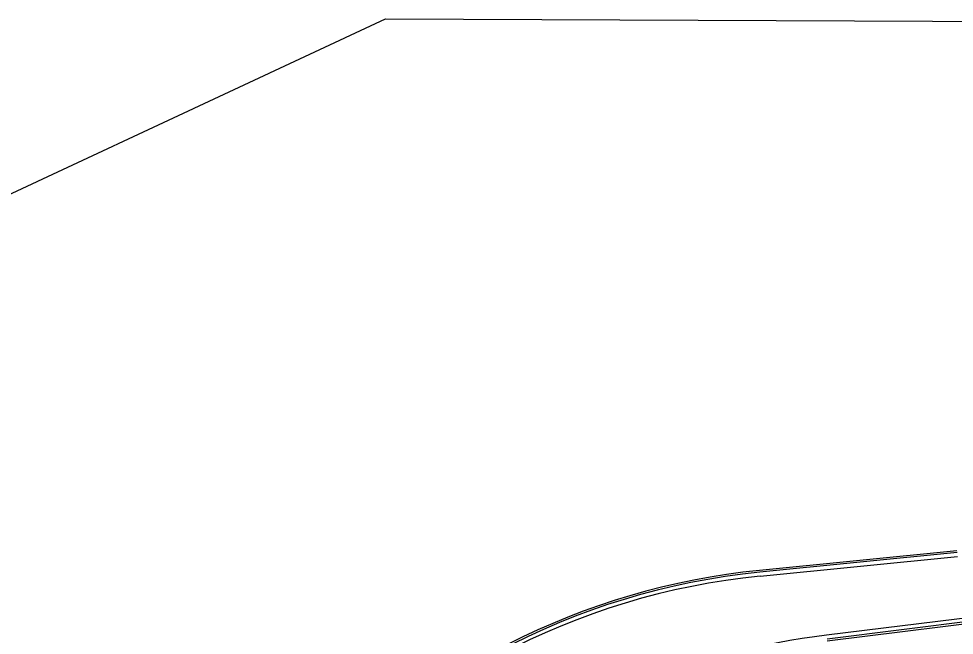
# Model space of a CAD drawing. Extents: x 588843 to 2552415, y 180129 to 269402.
# Drawn here: x 590641.6 to 591129.5, y 187042.7 to 187364.3 of the extents above; entities that cross this region are included whole.
import ezdxf

# ---------------------------------------------------------------- set-up
doc = ezdxf.new("R2010")
doc.units = 0
for name, color, linetype in [('Default', 7, 'Continuous'), ('P_RDWY_C_and_GBack', 7, 'Continuous'), ('P_RDWY_C_and_GFace', 7, 'Continuous'), ('P_RDWY_LaneEdge', 7, 'Continuous')]:
    doc.layers.add(name, color=color, linetype=linetype)

msp = doc.modelspace()

# ---------------------------------------------------------------- linework, layer by layer
at = {"layer": 'Default'}
msp.add_lwpolyline([(591615.09, 187246.23), (591637.48, 187198.53), (591342.5, 186657.05), (591340.04, 186646.33), (591325.15, 186588.94), (591314.68, 186544.52), (590335.16, 185755.94), (590089.6, 186237.3), (590063.71, 186267.8), (589984.27, 186602.34), (590048.74, 186666.43), (590044.21, 186706.17), (589965.01, 186852.44), (589966.96, 186864.3), (589738.46, 186950.56), (589980.48, 186929.54), (589980.82, 186932.54), (589987.79, 186967.01), (589988.43, 186969.95), (590832.85, 187364.29), (591607.16, 187360.88), (591615.35, 187246.35)], dxfattribs=at)
at = {"layer": 'P_RDWY_C_and_GBack'}
for points in [[(591130.86, 187086.78), (591027.89, 187076.53)], [(591063.26, 187039.74), (591164.09, 187052.27)], [(591063.26, 187039.74), (591164.09, 187052.27)]]:
    msp.add_lwpolyline(points, dxfattribs=at)
msp.add_arc((591064.47, 186709.34), 369, 95.6887, 138.3547, dxfattribs=at)
at = {"layer": 'P_RDWY_C_and_GFace'}
msp.add_line((591163.96, 187053.26), (591063.14, 187040.73), dxfattribs=at)
msp.add_lwpolyline([(591130.96, 187085.79), (591027.99, 187075.53)], dxfattribs=at)
msp.add_arc((591064.47, 186709.34), 368, 95.6887, 140.4896, dxfattribs=at)
at = {"layer": 'P_RDWY_LaneEdge'}
for p, q in [((591028.19, 187073.54), (591131.15, 187083.8)), ((591163.72, 187055.25), (591062.89, 187042.72))]:
    msp.add_line(p, q, dxfattribs=at)
for centre, radius, start, end in [((591064.47, 186709.34), 366, 95.6887, 140.4896), ((591112.21, 186645.77), 400, 97.0822, 126.4881)]:
    msp.add_arc(centre, radius, start, end, dxfattribs=at)

doc.saveas('drawing.dxf')
